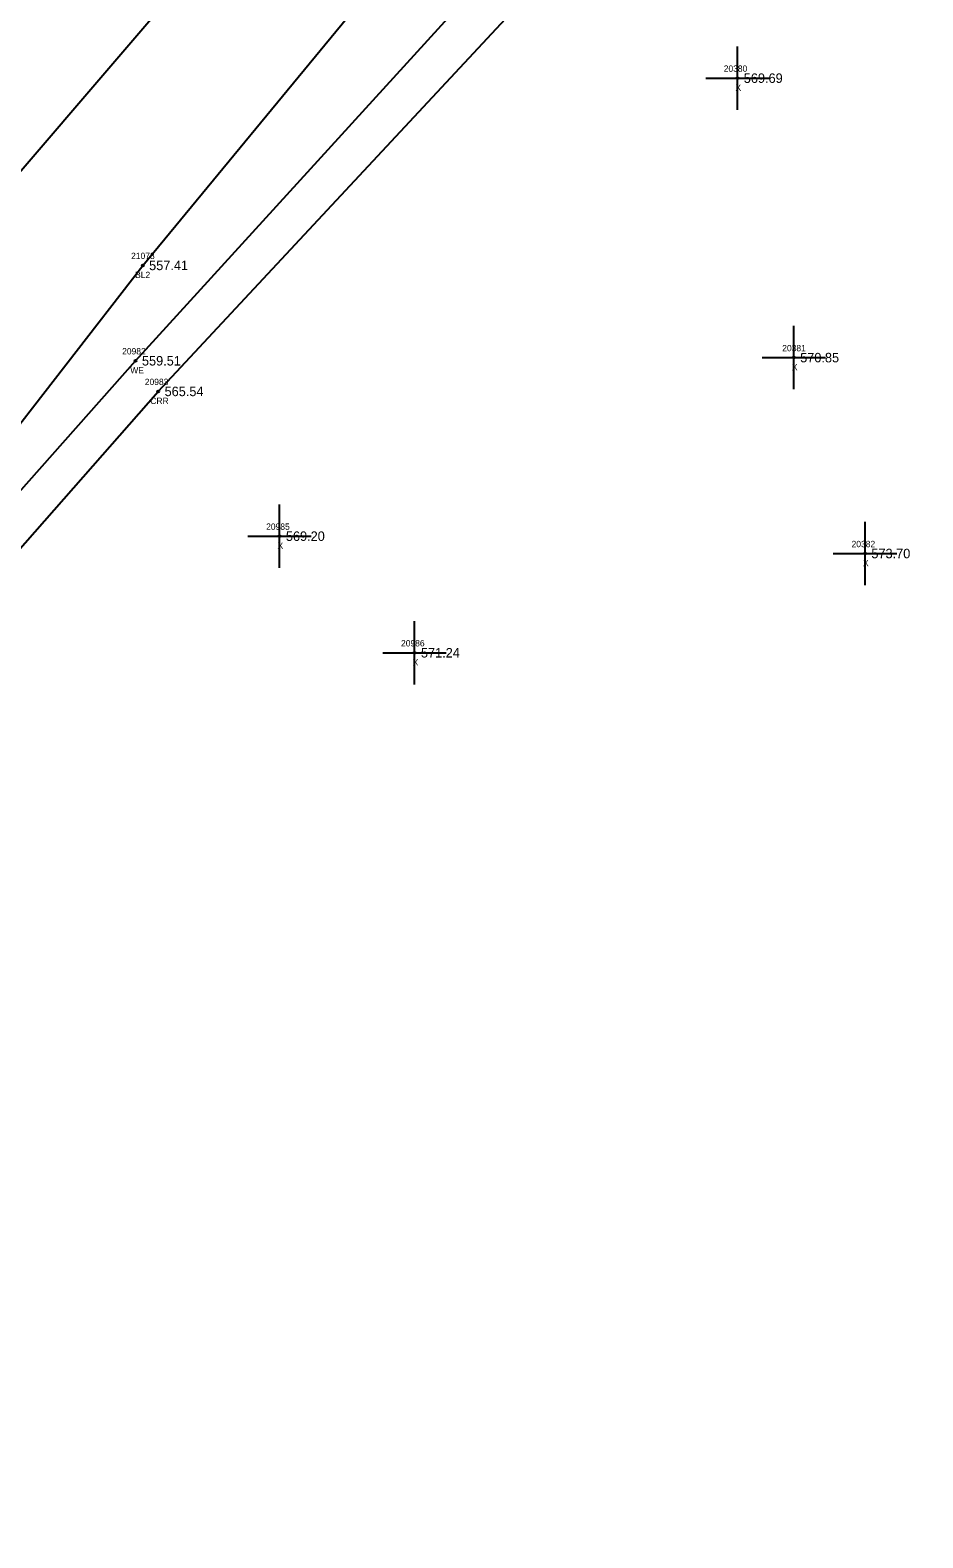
# Model space of a CAD drawing. Extents: x 1695443 to 1696344, y 1087542 to 1090645.
# Drawn here: x 1695736.9 to 1695877.6, y 1088704 to 1088941.8 of the extents above; entities that cross this region are included whole.
import ezdxf

# ---------------------------------------------------------------- set-up
doc = ezdxf.new("R2010")
doc.units = 0
for name, color, linetype in [('RD_DTM_BkLn1', 7, 'Continuous'), ('RD_DTM_BkLn_txCode', 7, 'Continuous'), ('RD_EX_H2O', 7, 'Continuous'), ('RD_EX_H2O_txCode', 7, 'Continuous'), ('RD_EX_Misc', 7, 'Continuous'), ('RD_EX_Misc_txCode', 7, 'Continuous'), ('RD_EX_TX_H2O_ELEV', 7, 'Continuous'), ('RD_EX_TX_Misc_ELEV', 7, 'Continuous'), ('RD_SMD_Locator', 7, 'Continuous')]:
    doc.layers.add(name, color=color, linetype=linetype)

msp = doc.modelspace()

# ---------------------------------------------------------------- linework, layer by layer
at = {"layer": 'RD_DTM_BkLn1'}
msp.add_lwpolyline([(1695519.05, 1088717.19), (1695621.07, 1088784.34), (1695706.03, 1088842.06), (1695754.64, 1088904.72), (1695822.43, 1088986.95), (1695872.19, 1089035.65), (1695897.24, 1089064.09), (1695953.83, 1089097.9), (1696039.66, 1089119.12), (1696131.31, 1089103.56), (1696189.39, 1089073.13), (1696217.04, 1089023.97), (1696212.37, 1088964.66)], dxfattribs=at)
at = {"layer": 'RD_EX_H2O'}
for points in [[(1695498.69, 1088725.6), (1695608.54, 1088797.54), (1695668.72, 1088841.78), (1695723.76, 1088906.07), (1695797.15, 1088991.78), (1695861.15, 1089050.89), (1695886.72, 1089073.86), (1695948.49, 1089109.39), (1696039, 1089143.17), (1696151.62, 1089114.84), (1696213.01, 1089073.69), (1696220.87, 1089032.47), (1696230.14, 1088992.72), (1696246.9, 1088917.69)], [(1695518.5, 1088708.22), (1695626.45, 1088775.86), (1695695.79, 1088824.57), (1695753.51, 1088889.68), (1695821.81, 1088964.67), (1695880.24, 1089030.4), (1695903.5, 1089050.75), (1695958.92, 1089087.13), (1696042.79, 1089112.69), (1696142.64, 1089092.08), (1696193.08, 1089060.79), (1696207.36, 1089030.79), (1696205.38, 1088967.18), (1696218.5, 1088901.4)], [(1695520.92, 1088704.05), (1695627.53, 1088770.84), (1695697.51, 1088817.15), (1695757.08, 1088884.85), (1695828.4, 1088961.5), (1695887.69, 1089025.09), (1695910.13, 1089043.49), (1695963.83, 1089083.42), (1696041.69, 1089105.91), (1696137.07, 1089082.48), (1696174.24, 1089034.61), (1696185.76, 1089011.54), (1696200.45, 1088973.14), (1696214.06, 1088899.28)]]:
    msp.add_lwpolyline(points, dxfattribs=at)
at = {"layer": 'RD_EX_Misc'}
for p, q in [((1695848.38, 1088929.25), (1695848.38, 1088939.25)), ((1695843.38, 1088934.25), (1695853.38, 1088934.25)), ((1695857.27, 1088885.18), (1695857.27, 1088895.18)), ((1695852.27, 1088890.18), (1695862.27, 1088890.18)), ((1695776.2, 1088857.02), (1695776.2, 1088867.02)), ((1695868.49, 1088854.28), (1695868.49, 1088864.28)), ((1695771.2, 1088862.02), (1695781.2, 1088862.02)), ((1695863.49, 1088859.28), (1695873.49, 1088859.28)), ((1695797.49, 1088838.63), (1695797.49, 1088848.63)), ((1695792.49, 1088843.63), (1695802.49, 1088843.63))]:
    msp.add_line(p, q, dxfattribs=at)
at = {"layer": 'RD_SMD_Locator'}
for centre in [(1695848.38, 1088934.25), (1695754.64, 1088904.72), (1695753.51, 1088889.68), (1695857.27, 1088890.18), (1695757.08, 1088884.85), (1695776.2, 1088862.02), (1695868.49, 1088859.28), (1695797.49, 1088843.63)]:
    msp.add_circle(centre, 0.15, dxfattribs=at)

# ---------------------------------------------------------------- texts
at = {"layer": 'RD_DTM_BkLn_txCode'}
for s, p in [('21078', (1695752.8, 1088905.72)), ('BL2', (1695753.43, 1088902.72))]:
    msp.add_text(s, height=1, dxfattribs=at).set_placement(p)
at = {"layer": 'RD_EX_H2O_txCode'}
for s, p in [('20982', (1695751.39, 1088890.68)), ('WE', (1695752.67, 1088887.68)), ('20983', (1695754.96, 1088885.85)), ('CRR', (1695755.83, 1088882.85))]:
    msp.add_text(s, height=1, dxfattribs=at).set_placement(p)
at = {"layer": 'RD_EX_Misc_txCode'}
for s, p in [('20380', (1695846.22, 1088935.25)), ('X', (1695848.07, 1088932.25)), ('20381', (1695855.44, 1088891.18)), ('X', (1695856.96, 1088888.18)), ('20985', (1695774.09, 1088863.02)), ('X', (1695775.89, 1088860.02)), ('20382', (1695866.37, 1088860.28)), ('X', (1695868.17, 1088857.28)), ('20986', (1695795.35, 1088844.63)), ('X', (1695797.18, 1088841.63))]:
    msp.add_text(s, height=1, dxfattribs=at).set_placement(p)
at = {"layer": 'RD_EX_TX_H2O_ELEV'}
for s, p in [('559.51', (1695754.51, 1088888.93)), ('565.54', (1695758.08, 1088884.1))]:
    msp.add_text(s, height=1.5, dxfattribs=at).set_placement(p)
at = {"layer": 'RD_EX_TX_Misc_ELEV'}
for s, p in [('569.69', (1695849.38, 1088933.5)), ('557.41', (1695755.64, 1088903.97)), ('570.85', (1695858.27, 1088889.43)), ('569.20', (1695777.2, 1088861.27)), ('573.70', (1695869.49, 1088858.53)), ('571.24', (1695798.49, 1088842.88))]:
    msp.add_text(s, height=1.5, dxfattribs=at).set_placement(p)

doc.saveas('drawing.dxf')
